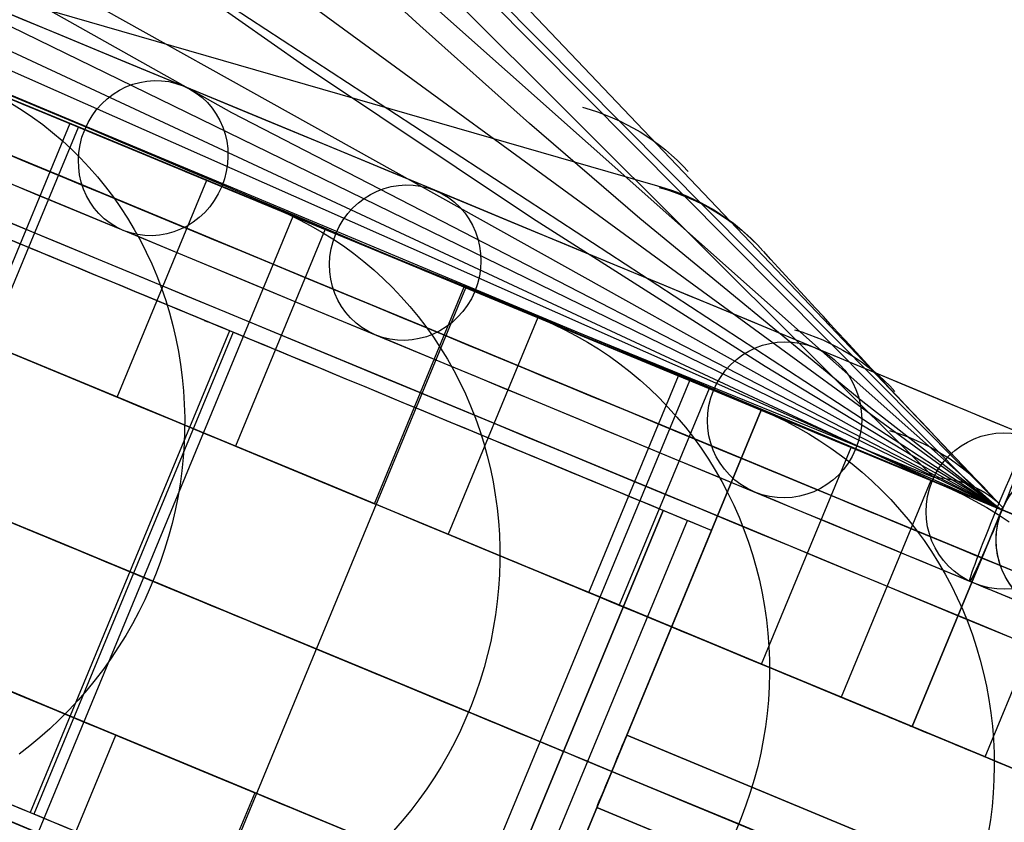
# Model space of a CAD drawing. Extents: x -3378 to 3007, y -425 to 173.
# Tile 384 of 396: x 2923 to 2961, y -262 to -231. Entities that reach past the tile are written whole.
import ezdxf

# ---------------------------------------------------------------- set-up
doc = ezdxf.new("R2010")
doc.units = 0
doc.layers.add('PREDEFINITO', color=7, linetype='CONTINUOUS')

msp = doc.modelspace()

# ---------------------------------------------------------------- linework, layer by layer
at = {"layer": 'PREDEFINITO'}
for p, q in [((2960.404, -249.894, 2115.522), (2779.992, -174.465, 1658.698)), ((2960.404, -249.894, 2249.021), (2818.582, -187.079, 1878.796)), ((2957.817, -248.658, 3038.507), (2897.642, -188.65, 2857.777)), ((2957.817, -248.658, 3038.507), (2897.642, -188.65, 2857.777)), ((2959.305, -248.991, 3035.888), (2900.319, -189.627, 2856.575)), ((2960.478, -249.815, 3033.201), (2902.493, -191.413, 2855.289)), ((2960.4, -249.89, 2781.96), (2889.228, -197.908, 2567.751)), ((2960.403, -249.891, 2382.227), (2855.009, -198.53, 2100.257)), ((2960.402, -249.891, 2515.506), (2891.046, -211.264, 2322.987)), ((2960.39, -249.899, 2915.568), (2921.328, -215.233, 2788.768)), ((2957.88, -248.846, 2050.273), (2896.81, -220.407, 2079.843)), ((2934.472, -222.516, 2952.166), (2960.478, -249.815, 3033.201)), ((2930.874, -234.677, 2301.665), (2910.733, -223.345, 2312.288)), ((2905.833, -225.534, 3024.077), (2947.221, -237.476, 3006.202)), ((2960.402, -249.889, 2648.8), (2924.964, -226.766, 2545.397)), ((2933.63, -232.86, 2540.034), (2924.964, -226.766, 2545.397)), ((2938.098, -231.33, 2777.825), (2933.903, -227.476, 2780.739)), ((2914.805, -231.016, 3035.274), (2937.144, -240.239, 3037.307)), ((2915.093, -231.123, 1878.513), (2923.84, -234.746, 1875.296)), ((2942.308, -235.08, 2774.823), (2938.098, -231.33, 2777.825)), ((2942.423, -238.733, 2534.681), (2933.63, -232.86, 2540.034)), ((2925.413, -235.411, 1879.533), (2920.572, -233.405, 1864.285)), ((2922.424, -234.315, 1836.33), (2922.833, -234.571, 1836.141)), ((2922.833, -234.571, 1836.141), (2923.232, -234.842, 1835.954)), ((2960.403, -249.893, 2286.586), (2930.874, -234.677, 2301.665)), ((2923.232, -234.842, 1835.954), (2923.622, -235.128, 1835.768)), ((2946.539, -238.732, 2771.755), (2942.308, -235.08, 2774.823)), ((2913.509, -262.939, 1912.758), (2924.99, -235.223, 1912.758)), ((2924.663, -235.087, 1877.933), (2921.219, -243.402, 1877.933)), ((2923.622, -235.128, 1835.768), (2924.001, -235.429, 1835.584)), ((2924.001, -235.429, 1835.584), (2924.37, -235.743, 1835.401)), ((2924.99, -235.223, 1912.758), (2933.871, -238.901, 1910.006)), ((2929.949, -237.289, 1894.889), (2925.413, -235.411, 1879.533)), ((2924.37, -235.743, 1835.401), (2924.727, -236.072, 1835.221)), ((2924.727, -236.072, 1835.221), (2925.073, -236.414, 1835.043)), ((2925.073, -236.414, 1835.043), (2925.406, -236.769, 1834.867)), ((2925.406, -236.769, 1834.867), (2925.727, -237.136, 1834.694)), ((2929.089, -236.921, 1873.365), (2932.588, -238.37, 1872.078)), ((2925.727, -237.136, 1834.694), (2926.036, -237.516, 1834.524)), ((2926.474, -245.579, 1876.024), (2929.919, -237.264, 1876.024)), ((2934.176, -239.038, 1910.346), (2929.949, -237.289, 1894.889)), ((2926.036, -237.516, 1834.524), (2926.331, -237.907, 1834.356)), ((2926.331, -237.907, 1834.356), (2926.612, -238.309, 1834.192)), ((2926.612, -238.309, 1834.192), (2926.88, -238.723, 1834.032)), ((2932.588, -238.37, 1872.078), (2933.038, -238.566, 1871.912)), ((2921.755, -266.355, 1947.047), (2933.236, -238.638, 1947.047)), ((2926.88, -238.723, 1834.032), (2927.134, -239.146, 1833.875)), ((2933.038, -238.566, 1871.912), (2933.48, -238.778, 1871.745)), ((2933.236, -238.638, 1947.047), (2942.229, -242.364, 1944.762)), ((2933.48, -238.778, 1871.745), (2933.914, -239.006, 1871.579)), ((2951.347, -244.403, 2529.356), (2942.423, -238.733, 2534.681)), ((2955.095, -245.762, 2765.493), (2946.539, -238.732, 2771.755)), ((2927.134, -239.146, 1833.875), (2927.373, -239.579, 1833.722)), ((2934.46, -239.145, 1912.247), (2931.016, -247.46, 1912.247)), ((2933.914, -239.006, 1871.579), (2934.34, -239.25, 1871.414)), ((2938.093, -240.657, 1925.897), (2934.176, -239.038, 1910.346)), ((2927.373, -239.579, 1833.722), (2927.597, -240.021, 1833.573)), ((2934.34, -239.25, 1871.414), (2934.756, -239.509, 1871.249)), ((2934.756, -239.509, 1871.249), (2935.164, -239.784, 1871.086)), ((2935.164, -239.784, 1871.086), (2935.561, -240.073, 1870.923)), ((2927.597, -240.021, 1833.573), (2927.806, -240.472, 1833.428)), ((2935.561, -240.073, 1870.923), (2935.948, -240.377, 1870.762)), ((2937.144, -240.239, 3037.307), (2957.817, -248.658, 3038.507)), ((2927.806, -240.472, 1833.428), (2928, -240.932, 1833.288)), ((2935.948, -240.377, 1870.762), (2936.325, -240.695, 1870.603)), ((2936.325, -240.695, 1870.603), (2936.69, -241.027, 1870.445)), ((2941.7, -242.148, 1941.54), (2938.093, -240.657, 1925.897)), ((2928, -240.932, 1833.288), (2928.178, -241.398, 1833.152)), ((2936.69, -241.027, 1870.445), (2937.043, -241.372, 1870.289)), ((2939.201, -241.109, 1908.355), (2942.754, -242.581, 1907.255)), ((2928.178, -241.398, 1833.152), (2928.341, -241.872, 1833.021)), ((2928.385, -269.101, 1981.255), (2939.865, -241.384, 1981.255)), ((2936.351, -249.67, 1910.614), (2939.795, -241.355, 1910.614)), ((2937.043, -241.372, 1870.289), (2937.384, -241.73, 1870.136)), ((2939.865, -241.384, 1981.255), (2948.949, -245.147, 1979.436)), ((2928.341, -241.872, 1833.021), (2928.487, -242.352, 1832.894)), ((2937.384, -241.73, 1870.136), (2937.713, -242.101, 1869.984)), ((2937.713, -242.101, 1869.984), (2938.028, -242.483, 1869.835)), ((2944.993, -243.508, 1957.261), (2941.7, -242.148, 1941.54)), ((2928.487, -242.352, 1832.894), (2928.618, -242.839, 1832.773)), ((2929.823, -242.637, 3027.856), (2929.964, -242.695, 3025.862)), ((2938.028, -242.483, 1869.835), (2938.331, -242.877, 1869.689)), ((2942.627, -242.528, 1946.607), (2939.183, -250.843, 1946.607)), ((2942.754, -242.581, 1907.255), (2943.21, -242.78, 1907.112)), ((2928.618, -242.839, 1832.773), (2928.732, -243.33, 1832.656)), ((2938.331, -242.877, 1869.689), (2938.619, -243.283, 1869.546)), ((2943.21, -242.78, 1907.112), (2943.659, -242.995, 1906.97)), ((2943.659, -242.995, 1906.97), (2944.101, -243.226, 1906.828)), ((2930.792, -243.038, 3027.935), (2923.138, -261.516, 3027.935)), ((2930.93, -243.095, 3025.941), (2923.277, -261.573, 3025.941)), ((2928.732, -243.33, 1832.656), (2928.83, -243.826, 1832.546)), ((2938.619, -243.283, 1869.546), (2938.894, -243.699, 1869.406)), ((2944.101, -243.226, 1906.828), (2944.533, -243.472, 1906.686)), ((2921.219, -243.402, 1877.933), (2926.474, -245.579, 1876.024)), ((2938.894, -243.699, 1869.406), (2939.154, -244.125, 1869.269)), ((2944.533, -243.472, 1906.686), (2944.957, -243.735, 1906.546)), ((2944.957, -243.735, 1906.546), (2945.371, -244.012, 1906.406)), ((2947.97, -244.738, 1973.055), (2944.993, -243.508, 1957.261)), ((2928.83, -243.826, 1832.546), (2928.911, -244.327, 1832.44)), ((2939.154, -244.125, 1869.269), (2939.399, -244.561, 1869.135)), ((2945.371, -244.012, 1906.406), (2945.776, -244.304, 1906.267)), ((2928.911, -244.327, 1832.44), (2928.976, -244.831, 1832.34)), ((2945.776, -244.304, 1906.267), (2946.169, -244.611, 1906.129)), ((2960.402, -249.891, 2524.079), (2951.347, -244.403, 2529.356)), ((2928.976, -244.831, 1832.34), (2929.024, -245.337, 1832.246)), ((2939.399, -244.561, 1869.135), (2939.63, -245.006, 1869.005)), ((2944.583, -253.08, 1945.25), (2948.028, -244.765, 1945.25)), ((2946.169, -244.611, 1906.129), (2946.552, -244.932, 1905.993)), ((2947.627, -244.599, 1943.391), (2951.224, -246.089, 1942.477)), ((2950.632, -245.838, 1988.925), (2947.97, -244.738, 1973.055)), ((2936.975, -272.659, 2048.958), (2948.455, -244.942, 2048.958)), ((2939.63, -245.006, 1869.005), (2939.845, -245.459, 1868.878)), ((2949.196, -245.249, 1980.887), (2945.752, -253.564, 1980.887)), ((2946.552, -244.932, 1905.993), (2946.924, -245.266, 1905.858)), ((2946.924, -245.266, 1905.858), (2947.284, -245.614, 1905.725)), ((2948.455, -244.942, 2048.958), (2957.656, -248.754, 2048.06)), ((2929.024, -245.337, 1832.246), (2929.055, -245.847, 1832.157)), ((2939.845, -245.459, 1868.878), (2940.045, -245.921, 1868.755)), ((2947.284, -245.614, 1905.725), (2947.631, -245.975, 1905.593)), ((2929.055, -245.847, 1832.157), (2929.07, -246.358, 1832.074)), ((2940.045, -245.921, 1868.755), (2940.229, -246.39, 1868.636)), ((2947.631, -245.975, 1905.593), (2947.966, -246.348, 1905.464)), ((2952.976, -246.808, 2004.853), (2950.632, -245.838, 1988.925)), ((2960.4, -249.892, 2761.637), (2955.095, -245.762, 2765.493)), ((2929.07, -246.358, 1832.074), (2929.067, -246.87, 1831.998)), ((2939.721, -273.797, 3029.166), (2951.202, -246.08, 3029.166)), ((2951.202, -246.08, 2590), (2939.721, -273.797, 2590)), ((2939.721, -273.797, 2115), (2951.202, -246.08, 2115)), ((2939.721, -273.797, 2827.501), (2951.202, -246.08, 2827.501)), ((2939.721, -273.797, 2352.5), (2951.202, -246.08, 2352.5)), ((2940.229, -246.39, 1868.636), (2940.398, -246.866, 1868.522)), ((2947.966, -246.348, 1905.464), (2948.288, -246.733, 1905.336)), ((2951.202, -246.08, 2590), (2951.202, -246.08, 3029.166)), ((2951.202, -246.08, 3029.166), (2960.44, -249.907, 3039.58)), ((2951.202, -246.08, 2115), (2960.44, -249.907, 2115)), ((2951.202, -246.08, 2115), (2951.202, -246.08, 2590)), ((2960.44, -249.907, 2590), (2951.202, -246.08, 2590)), ((2951.202, -246.08, 2827.501), (2960.44, -249.907, 2827.501)), ((2951.202, -246.08, 2352.5), (2960.44, -249.907, 2352.5)), ((2951.224, -246.089, 1942.477), (2951.687, -246.291, 1942.359)), ((2951.687, -246.291, 1942.359), (2952.142, -246.508, 1942.241)), ((2948.288, -246.733, 1905.336), (2948.596, -247.13, 1905.211)), ((2952.142, -246.508, 1942.241), (2952.589, -246.741, 1942.123)), ((2952.589, -246.741, 1942.123), (2953.027, -246.991, 1942.005)), ((2929.067, -246.87, 1831.998), (2929.048, -247.382, 1831.927)), ((2940.398, -246.866, 1868.522), (2940.55, -247.349, 1868.411)), ((2948.596, -247.13, 1905.211), (2948.891, -247.537, 1905.089)), ((2954.982, -247.64, 2020.678), (2952.976, -246.808, 2004.853)), ((2953.027, -246.991, 1942.005), (2953.456, -247.255, 1941.888)), ((2929.048, -247.382, 1831.927), (2929.012, -247.895, 1831.862)), ((2931.016, -247.46, 1912.247), (2936.351, -249.67, 1910.614)), ((2940.55, -247.349, 1868.411), (2940.685, -247.837, 1868.305)), ((2948.891, -247.537, 1905.089), (2949.171, -247.956, 1904.969)), ((2951.205, -255.823, 1979.806), (2954.649, -247.508, 1979.806)), ((2953.456, -247.255, 1941.888), (2953.876, -247.535, 1941.772)), ((2953.876, -247.535, 1941.772), (2954.286, -247.83, 1941.657)), ((2954.401, -247.405, 1978.344), (2958.034, -248.91, 1977.616)), ((2929.012, -247.895, 1831.862), (2928.96, -248.407, 1831.804)), ((2940.685, -247.837, 1868.305), (2940.805, -248.331, 1868.203)), ((2954.286, -247.83, 1941.657), (2954.686, -248.139, 1941.542)), ((2956.673, -248.343, 2036.545), (2954.982, -247.64, 2020.678)), ((2949.171, -247.956, 1904.969), (2949.437, -248.384, 1904.852)), ((2954.686, -248.139, 1941.542), (2955.074, -248.462, 1941.429)), ((2928.96, -248.407, 1831.804), (2928.89, -248.917, 1831.752)), ((2940.805, -248.331, 1868.203), (2940.907, -248.829, 1868.106)), ((2949.437, -248.384, 1904.852), (2949.689, -248.823, 1904.737)), ((2955.074, -248.462, 1941.429), (2955.451, -248.798, 1941.317)), ((2958.049, -248.917, 2052.45), (2956.673, -248.343, 2036.545)), ((2928.89, -248.917, 1831.752), (2928.804, -249.426, 1831.707)), ((2940.907, -248.829, 1868.106), (2940.993, -249.331, 1868.014)), ((2949.689, -248.823, 1904.737), (2949.925, -249.27, 1904.626)), ((2957.714, -248.777, 2048.754), (2954.269, -257.092, 2048.754)), ((2955.451, -248.798, 1941.317), (2955.817, -249.148, 1941.207)), ((2958.034, -248.91, 1977.616), (2958.501, -249.113, 1977.522)), ((2959.11, -249.36, 2068.384), (2958.049, -248.917, 2052.45)), ((2928.804, -249.426, 1831.707), (2928.702, -249.932, 1831.667)), ((2940.993, -249.331, 1868.014), (2941.062, -249.837, 1867.927)), ((2949.925, -249.27, 1904.626), (2950.145, -249.726, 1904.518)), ((2955.817, -249.148, 1941.207), (2956.17, -249.511, 1941.097)), ((2958.501, -249.113, 1977.522), (2958.961, -249.333, 1977.428)), ((2958.961, -249.333, 1977.428), (2959.412, -249.568, 1977.334)), ((2959.855, -249.672, 2084.334), (2959.11, -249.36, 2068.384)), ((2950.145, -249.726, 1904.518), (2950.35, -250.189, 1904.413)), ((2956.17, -249.511, 1941.097), (2956.51, -249.887, 1940.99)), ((2959.412, -249.568, 1977.334), (2959.855, -249.819, 1977.24)), ((2960.285, -249.85, 2100.299), (2959.855, -249.672, 2084.334)), ((2959.855, -249.819, 1977.24), (2960.29, -250.086, 1977.147)), ((2960.478, -249.815, 3033.201), (2960.403, -249.89, 2586.109)), ((2928.702, -249.932, 1831.667), (2928.583, -250.435, 1831.635)), ((2939.787, -268.412, 2999.164), (2947.441, -249.934, 2999.164)), ((2947.441, -249.934, 3027.063), (2939.787, -268.412, 3027.063)), ((2947.441, -249.934, 3014.164), (2939.787, -268.412, 3014.164)), ((2941.062, -249.837, 1867.927), (2941.114, -250.345, 1867.844)), ((2947.441, -249.934, 3027.063), (2947.347, -249.896, 3029.061)), ((2949.288, -250.7, 3028.113), (2947.392, -249.914, 3028.113)), ((2947.441, -249.934, 2999.164), (2947.441, -249.934, 3027.063)), ((2949.288, -250.7, 2999.164), (2947.441, -249.934, 2999.164)), ((2949.288, -250.7, 3027.063), (2947.441, -249.934, 3027.063)), ((2949.288, -250.7, 3013.113), (2947.441, -249.934, 3013.113)), ((2950.35, -250.189, 1904.413), (2950.539, -250.661, 1904.311)), ((2956.51, -249.887, 1940.99), (2956.837, -250.274, 1940.884)), ((2956.996, -258.222, 2869), (2960.44, -249.907, 2869)), ((2960.44, -249.907, 3039.58), (2956.996, -258.222, 3039.58)), ((2960.44, -249.907, 2115), (2956.996, -258.222, 2115)), ((2960.44, -249.907, 2295.851), (2956.996, -258.222, 2295.851)), ((2960.44, -249.907, 2959.425), (2956.996, -258.222, 2959.425)), ((2960.44, -249.907, 2205.425), (2956.996, -258.222, 2205.425)), ((2960.44, -249.907, 2582.425), (2956.996, -258.222, 2582.425)), ((2960.258, -249.831, 3044.576), (2963.123, -251.018, 3044.68)), ((2960.402, -249.891, 2520.96), (2960.285, -249.85, 2100.299)), ((2960.29, -250.086, 1977.147), (2960.714, -250.367, 1977.055)), ((2960.403, -249.89, 2586.109), (2960.402, -249.891, 2520.96)), ((2960.44, -249.907, 3039.58), (2960.44, -249.907, 2869)), ((2960.44, -249.907, 2869), (2960.44, -249.907, 2590)), ((2960.44, -249.907, 2295.851), (2960.44, -249.907, 2115)), ((2960.44, -249.907, 2590), (2960.44, -249.907, 2295.851)), ((2960.444, -249.908, 2114), (2960.444, -249.908, 3041.682)), ((2960.444, -249.908, 3041.682), (2965.988, -252.205, 3041.682)), ((2960.444, -249.908, 3038.58), (2963.309, -251.095, 3038.684)), ((2928.583, -250.435, 1831.635), (2928.448, -250.934, 1831.608)), ((2940.711, -268.794, 2999.164), (2948.365, -250.317, 2999.164)), ((2941.114, -250.345, 1867.844), (2941.149, -250.856, 1867.767)), ((2948.318, -250.298, 3027.063), (2948.318, -250.298, 3029.113)), ((2948.365, -250.317, 2999.164), (2948.365, -250.317, 3027.063)), ((2956.837, -250.274, 1940.884), (2957.15, -250.673, 1940.78)), ((2928.448, -250.934, 1831.608), (2928.297, -251.429, 1831.589)), ((2939.183, -250.843, 1946.607), (2944.583, -253.08, 1945.25)), ((2941.149, -250.856, 1867.767), (2941.167, -251.369, 1867.695)), ((2941.635, -269.177, 2999.164), (2949.288, -250.7, 2999.164)), ((2949.288, -250.7, 3029.164), (2941.635, -269.177, 3029.164)), ((2949.288, -250.7, 3014.164), (2941.635, -269.177, 3014.164)), ((2949.288, -250.7, 3027.063), (2949.288, -250.7, 3029.164)), ((2949.288, -250.7, 2999.164), (2949.288, -250.7, 3027.063)), ((2950.539, -250.661, 1904.311), (2950.712, -251.139, 1904.213)), ((2957.15, -250.673, 1940.78), (2957.45, -251.083, 1940.679)), ((2950.712, -251.139, 1904.213), (2950.869, -251.623, 1904.118)), ((2957.45, -251.083, 1940.679), (2957.735, -251.503, 1940.579)), ((2959.791, -259.38, 2048.221), (2963.236, -251.065, 2048.221)), ((2928.297, -251.429, 1831.589), (2928.13, -251.919, 1831.576)), ((2941.167, -251.369, 1867.695), (2941.168, -251.882, 1867.627)), ((2950.869, -251.623, 1904.118), (2951.009, -252.113, 1904.028)), ((2957.735, -251.503, 1940.579), (2958.006, -251.934, 1940.482)), ((2928.13, -251.919, 1831.576), (2927.947, -252.403, 1831.569)), ((2941.168, -251.882, 1867.627), (2941.152, -252.396, 1867.566)), ((2958.006, -251.934, 1940.482), (2958.262, -252.374, 1940.387)), ((2959.675, -251.754, 2869), (2959.675, -251.754, 3039.58)), ((2959.675, -251.754, 2115), (2959.675, -251.754, 2295.851)), ((2959.675, -251.754, 2295.851), (2959.675, -251.754, 2869)), ((2927.947, -252.403, 1831.569), (2927.749, -252.882, 1831.569)), ((2941.152, -252.396, 1867.566), (2941.119, -252.91, 1867.509)), ((2951.009, -252.113, 1904.028), (2951.133, -252.609, 1903.941)), ((2958.262, -252.374, 1940.387), (2958.502, -252.823, 1940.294)), ((2951.133, -252.609, 1903.941), (2951.239, -253.108, 1903.858)), ((2958.502, -252.823, 1940.294), (2958.727, -253.28, 1940.204)), ((2959.203, -252.642, 3041.578), (2962.068, -253.828, 3041.682)), ((2927.749, -252.882, 1831.569), (2927.536, -253.354, 1831.576)), ((2941.119, -252.91, 1867.509), (2941.069, -253.422, 1867.458)), ((2951.239, -253.108, 1903.858), (2951.329, -253.612, 1903.779)), ((2927.536, -253.354, 1831.576), (2927.307, -253.818, 1831.589)), ((2941.069, -253.422, 1867.458), (2941.001, -253.934, 1867.413)), ((2945.752, -253.564, 1980.887), (2951.205, -255.823, 1979.806)), ((2958.727, -253.28, 1940.204), (2958.937, -253.746, 1940.117)), ((2927.307, -253.818, 1831.589), (2927.064, -254.275, 1831.608)), ((2941.001, -253.934, 1867.413), (2940.917, -254.443, 1867.373)), ((2951.329, -253.612, 1903.779), (2951.402, -254.12, 1903.704)), ((2958.937, -253.746, 1940.117), (2959.13, -254.219, 1940.033)), ((2927.064, -254.275, 1831.608), (2926.807, -254.723, 1831.635)), ((2951.402, -254.12, 1903.704), (2951.457, -254.63, 1903.634)), ((2959.13, -254.219, 1940.033), (2959.307, -254.699, 1939.951)), ((2926.807, -254.723, 1831.635), (2926.535, -255.163, 1831.667)), ((2940.917, -254.443, 1867.373), (2940.817, -254.95, 1867.339)), ((2951.457, -254.63, 1903.634), (2951.495, -255.142, 1903.567)), ((2959.307, -254.699, 1939.951), (2959.467, -255.185, 1939.873)), ((2940.817, -254.95, 1867.339), (2940.699, -255.453, 1867.31)), ((2926.535, -255.163, 1831.667), (2926.25, -255.593, 1831.707)), ((2940.699, -255.453, 1867.31), (2940.565, -255.953, 1867.287)), ((2951.495, -255.142, 1903.567), (2951.516, -255.655, 1903.506)), ((2959.467, -255.185, 1939.873), (2959.611, -255.676, 1939.797)), ((2926.25, -255.593, 1831.707), (2925.951, -256.014, 1831.752)), ((2951.516, -255.655, 1903.506), (2951.52, -256.17, 1903.448)), ((2959.611, -255.676, 1939.797), (2959.738, -256.173, 1939.725)), ((2925.951, -256.014, 1831.752), (2925.639, -256.424, 1831.804)), ((2940.565, -255.953, 1867.287), (2940.415, -256.448, 1867.27)), ((2951.52, -256.17, 1903.448), (2951.507, -256.685, 1903.395)), ((2959.738, -256.173, 1939.725), (2959.848, -256.674, 1939.656)), ((2925.639, -256.424, 1831.804), (2925.314, -256.823, 1831.862)), ((2940.415, -256.448, 1867.27), (2940.249, -256.939, 1867.259)), ((2925.314, -256.823, 1831.862), (2924.977, -257.211, 1831.927)), ((2940.249, -256.939, 1867.259), (2940.066, -257.423, 1867.253)), ((2951.507, -256.685, 1903.395), (2951.476, -257.2, 1903.347)), ((2959.848, -256.674, 1939.656), (2959.941, -257.18, 1939.591)), ((2924.977, -257.211, 1831.927), (2924.628, -257.587, 1831.998)), ((2951.476, -257.2, 1903.347), (2951.428, -257.713, 1903.304)), ((2954.269, -257.092, 2048.754), (2959.791, -259.38, 2048.221)), ((2959.941, -257.18, 1939.591), (2960.017, -257.688, 1939.529)), ((2924.628, -257.587, 1831.998), (2924.268, -257.951, 1832.074)), ((2940.066, -257.423, 1867.253), (2939.868, -257.902, 1867.253)), ((2951.428, -257.713, 1903.304), (2951.363, -258.226, 1903.265)), ((2960.017, -257.688, 1939.529), (2960.075, -258.199, 1939.47)), ((2924.268, -257.951, 1832.074), (2923.896, -258.302, 1832.157)), ((2939.868, -257.902, 1867.253), (2939.654, -258.373, 1867.259)), ((2923.896, -258.302, 1832.157), (2923.514, -258.64, 1832.246)), ((2939.654, -258.373, 1867.259), (2939.425, -258.838, 1867.27)), ((2951.363, -258.226, 1903.265), (2951.28, -258.736, 1903.231)), ((2956.996, -258.222, 2869), (2956.996, -258.222, 3039.58)), ((2956.996, -258.222, 3039.58), (2962.54, -260.518, 3045.76)), ((2962.54, -260.518, 2869), (2956.996, -258.222, 2869)), ((2956.996, -258.222, 2115), (2962.54, -260.518, 2115)), ((2956.996, -258.222, 2295.851), (2962.54, -260.518, 2295.851)), ((2956.996, -258.222, 2115), (2956.996, -258.222, 2295.851)), ((2956.996, -258.222, 2295.851), (2956.996, -258.222, 2869)), ((2956.996, -258.222, 2959.425), (2962.54, -260.518, 2959.425)), ((2956.996, -258.222, 2205.425), (2962.54, -260.518, 2205.425)), ((2956.996, -258.222, 2582.425), (2962.54, -260.518, 2582.425)), ((2960.075, -258.199, 1939.47), (2960.116, -258.713, 1939.415)), ((2922.98, -266.862, 1912.247), (2926.424, -258.547, 1912.247)), ((2923.514, -258.64, 1832.246), (2923.122, -258.964, 1832.34)), ((2926.424, -258.547, 1912.247), (2931.758, -260.757, 1910.614)), ((2939.425, -258.838, 1867.27), (2939.181, -259.294, 1867.287)), ((2946.036, -258.553, 2125), (2978.302, -271.918, 2125)), ((2978.302, -271.918, 2348.542), (2946.036, -258.553, 2348.542)), ((2978.302, -271.918, 2795.625), (2946.036, -258.553, 2795.625)), ((2951.28, -258.736, 1903.231), (2951.181, -259.243, 1903.201)), ((2960.116, -258.713, 1939.415), (2960.14, -259.227, 1939.364)), ((2923.122, -258.964, 1832.34), (2922.72, -259.275, 1832.44)), ((2943.614, -259.173, 3027.063), (2943.614, -259.173, 2999.164)), ((2945.462, -259.938, 2999.164), (2943.614, -259.173, 2999.164)), ((2951.181, -259.243, 1903.201), (2951.065, -259.747, 1903.177)), ((2960.14, -259.227, 1939.364), (2960.146, -259.743, 1939.316)), ((2939.181, -259.294, 1867.287), (2938.923, -259.742, 1867.31)), ((2959.768, -259.37, 2869), (2959.768, -259.37, 3042.676)), ((2959.768, -259.37, 2115), (2959.768, -259.37, 2295.851)), ((2959.768, -259.37, 2295.851), (2959.768, -259.37, 2869)), ((2938.923, -259.742, 1867.31), (2938.65, -260.181, 1867.339)), ((2945.462, -259.938, 2590), (2945.462, -259.938, 2794.125)), ((2945.462, -259.938, 2797.125), (2945.462, -259.938, 3029.166)), ((2945.462, -259.938, 2115), (2945.462, -259.938, 2123.5)), ((2945.462, -259.938, 2126.5), (2945.462, -259.938, 2347.042)), ((2945.462, -259.938, 2350.042), (2945.462, -259.938, 2590)), ((2945.462, -259.938, 2123.5), (2977.797, -273.332, 2123.5)), ((2945.462, -259.938, 2126.5), (2977.797, -273.332, 2126.5)), ((2977.797, -273.332, 2347.042), (2945.462, -259.938, 2347.042)), ((2977.797, -273.332, 2350.042), (2945.462, -259.938, 2350.042)), ((2977.797, -273.332, 2797.125), (2945.462, -259.938, 2797.125)), ((2977.797, -273.332, 2794.125), (2945.462, -259.938, 2794.125)), ((2945.462, -259.938, 3029.164), (2945.462, -259.938, 2999.164)), ((2951.065, -259.747, 1903.177), (2950.932, -260.247, 1903.157)), ((2960.146, -259.743, 1939.316), (2960.135, -260.259, 1939.272)), ((2938.65, -260.181, 1867.339), (2938.363, -260.611, 1867.373)), ((2950.932, -260.247, 1903.157), (2950.782, -260.743, 1903.143)), ((2960.135, -260.259, 1939.272), (2960.106, -260.774, 1939.232)), ((2931.758, -260.757, 1910.614), (2928.314, -269.071, 1910.614)), ((2938.363, -260.611, 1867.373), (2938.062, -261.03, 1867.413)), ((2950.782, -260.743, 1903.143), (2950.616, -261.233, 1903.133)), ((2960.106, -260.774, 1939.232), (2960.059, -261.289, 1939.196)), ((2938.062, -261.03, 1867.413), (2937.748, -261.439, 1867.458)), ((2937.748, -261.439, 1867.458), (2937.421, -261.838, 1867.509)), ((2977.154, -274.689, 2348.542), (2944.888, -261.324, 2348.542)), ((2977.154, -274.689, 2795.625), (2944.888, -261.324, 2795.625)), ((2944.888, -261.324, 2125), (2977.154, -274.689, 2125)), ((2950.616, -261.233, 1903.133), (2950.434, -261.718, 1903.128)), ((2960.059, -261.289, 1939.196), (2959.996, -261.802, 1939.164)), ((2937.421, -261.838, 1867.509), (2937.081, -262.224, 1867.566)), ((2950.434, -261.718, 1903.128), (2950.236, -262.196, 1903.128)), ((2959.996, -261.802, 1939.164), (2959.915, -262.312, 1939.135))]:
    msp.add_line(p, q, dxfattribs=at)
at = {"layer": 'PREDEFINITO', "extrusion": (0.291728, -0.120838, 0.948838)}
msp.add_circle((902.028, -2059.495, 2664.441), 3, dxfattribs=at)
at = {"layer": 'PREDEFINITO', "extrusion": (0.249513, -0.103352, 0.96284)}
msp.add_circle((902.028, -2185.294, 2598.74), 3, dxfattribs=at)
at = {"layer": 'PREDEFINITO', "extrusion": (0.165067, -0.068373, 0.98391)}
msp.add_circle((902.028, -2422.468, 2452.636), 3, dxfattribs=at)
at = {"layer": 'PREDEFINITO', "extrusion": (0.081556, -0.033782, 0.996096)}
msp.add_circle((902.028, -2638.973, 2289.866), 3, dxfattribs=at)
at = {"layer": 'PREDEFINITO', "extrusion": (0.923359, -0.382468, 0.033558)}
msp.add_circle((902.028, 2944.874, 2931.104), 3, dxfattribs=at)
at = {"layer": 'PREDEFINITO', "extrusion": (1.05383e-08, -4.36511e-09, 1)}
msp.add_circle((2963.216, -251.056, 2114), 3, dxfattribs=at)
at = {"layer": 'PREDEFINITO', "extrusion": (1.05384e-08, -4.36483e-09, 1)}
msp.add_circle((2963.216, -251.056, 2577.841), 3, dxfattribs=at)
at = {"layer": 'PREDEFINITO', "extrusion": (-0.92388, 0.382683, 4.25092e-13)}
msp.add_circle((-887.028, 2125, -2820.726), 1.5, dxfattribs=at)
at = {"layer": 'PREDEFINITO', "extrusion": (-0.92388, 0.382683, -4.25092e-13)}
msp.add_circle((-887.028, 2348.542, -2820.726), 1.5, dxfattribs=at)
at = {"layer": 'PREDEFINITO', "extrusion": (0.92388, -0.382683, -6.66233e-13)}
msp.add_circle((887.028, 2795.625, 2820.726), 1.5, dxfattribs=at)
at = {"layer": 'PREDEFINITO', "extrusion": (0.92388, -0.382683, -4.70735e-14)}
for centre in [(887.028, 2996.166, 2839.226), (887.028, 2572.083, 2839.226)]:
    msp.add_circle(centre, 8, dxfattribs=at)
at = {"layer": 'PREDEFINITO', "extrusion": (0.92388, -0.382683, -8.32667e-14)}
msp.add_circle((887.028, 2148, 2839.226), 8, dxfattribs=at)
at = {"layer": 'PREDEFINITO', "extrusion": (0.382683, 0.92388, -1.1978e-15)}
msp.add_arc((-2855.73, 2294, 905.028), 747.999, 359.999975, 88.076932, dxfattribs=at)
at = {"layer": 'PREDEFINITO', "extrusion": (-0.382683, -0.92388, 1.48291e-15)}
msp.add_arc((2855.726, 2295, -897.634), 765.607, 90.328796, 179.999998, dxfattribs=at)
at = {"layer": 'PREDEFINITO', "extrusion": (-0.382683, -0.92388, 8.47377e-16)}
msp.add_arc((2085.726, 2115, -897.634), 765.607, 270.328797, 359.999997, dxfattribs=at)
at = {"layer": 'PREDEFINITO', "extrusion": (-0.382683, -0.92388, -2.23212e-16)}
msp.add_arc((2855.726, 2295, -902.028), 755, 91.138407, 179.999998, dxfattribs=at)
at = {"layer": 'PREDEFINITO', "extrusion": (-0.382683, -0.92388, -7.97186e-16)}
msp.add_arc((2085.726, 2115, -902.028), 755, 271.138411, 359.999994, dxfattribs=at)
at = {"layer": 'PREDEFINITO', "extrusion": (-0.382683, -0.92388, 1.33089e-16)}
msp.add_arc((2085.731, 2114, -905.028), 747.999, 271.923078, 0.000014, dxfattribs=at)
at = {"layer": 'PREDEFINITO', "extrusion": (-0.382683, -0.92388, -8.78413e-16)}
for centre in [(2855.726, 2295, -902.028), (2855.726, 2295, -893.028)]:
    msp.add_arc(centre, 751, 91.449718, 179.999998, dxfattribs=at)
at = {"layer": 'PREDEFINITO', "extrusion": (-0.382683, -0.92388, 4.55473e-16)}
msp.add_arc((2085.726, 2115, -902.028), 751, 271.449717, 359.999999, dxfattribs=at)
at = {"layer": 'PREDEFINITO', "extrusion": (0.382683, 0.92388, 9.57203e-16)}
msp.add_arc((-2855.73, 2294, 902.028), 750.999, 359.999975, 88.076932, dxfattribs=at)
at = {"layer": 'PREDEFINITO', "extrusion": (-0.382683, -0.92388, -6.50676e-16)}
msp.add_arc((2855.726, 2295, -900.028), 751, 91.449718, 179.999998, dxfattribs=at)
at = {"layer": 'PREDEFINITO', "extrusion": (-0.382683, -0.92388, -2.1147e-15)}
msp.add_arc((2085.726, 2115, -900.028), 751, 271.449718, 359.999999, dxfattribs=at)
at = {"layer": 'PREDEFINITO', "extrusion": (0.382683, 0.92388, -2.01245e-16)}
msp.add_arc((-2855.726, 2295, 902.028), 744.999, 0.000002, 88.076906, dxfattribs=at)
at = {"layer": 'PREDEFINITO', "extrusion": (0.382683, 0.92388, -5.36653e-16)}
msp.add_arc((-2085.726, 2115, 902.028), 744.999, 180, 268.076908, dxfattribs=at)
at = {"layer": 'PREDEFINITO', "extrusion": (-0.382683, -0.92388, -1.67704e-16)}
msp.add_arc((2085.731, 2114, -902.028), 744.999, 271.923078, 0.000014, dxfattribs=at)
at = {"layer": 'PREDEFINITO', "extrusion": (0.382683, 0.92388, 1.74412e-15)}
msp.add_arc((-2855.73, 2294, 902.028), 744.999, 359.999975, 88.076932, dxfattribs=at)
at = {"layer": 'PREDEFINITO', "extrusion": (-0.382683, -0.92388, 5.94126e-16)}
msp.add_arc((2085.731, 2114, -902.028), 750.999, 271.923078, 0.000014, dxfattribs=at)
at = {"layer": 'PREDEFINITO', "extrusion": (0.382683, 0.92388, 9.98169e-16)}
msp.add_arc((-2855.73, 2294, 899.028), 747.999, 359.999975, 88.076932, dxfattribs=at)
at = {"layer": 'PREDEFINITO', "extrusion": (-0.382683, -0.92388, 4.69571e-16)}
msp.add_arc((2855.726, 2295, -900.028), 744.999, 91.923096, 179.999997, dxfattribs=at)
at = {"layer": 'PREDEFINITO', "extrusion": (-0.382683, -0.92388, -2.75035e-15)}
msp.add_arc((2085.726, 2115, -900.028), 744.999, 271.923094, 360, dxfattribs=at)
at = {"layer": 'PREDEFINITO', "extrusion": (-0.382683, -0.92388, 1.99634e-16)}
msp.add_arc((2085.731, 2114, -899.028), 747.999, 271.923078, 0.000014, dxfattribs=at)
at = {"layer": 'PREDEFINITO', "extrusion": (-0.382683, -0.92388, 4.94557e-16)}
msp.add_arc((2855.726, 2295, -902.028), 735, 92.729396, 180.000003, dxfattribs=at)
at = {"layer": 'PREDEFINITO', "extrusion": (-0.382683, -0.92388, 1.73095e-15)}
msp.add_arc((2085.726, 2115, -902.028), 735, 272.729402, 359.999996, dxfattribs=at)
at = {"layer": 'PREDEFINITO', "extrusion": (-0.382683, -0.92388, 6.22162e-16)}
msp.add_arc((2855.726, 2295, -887.028), 770, 90, 180, dxfattribs=at)
at = {"layer": 'PREDEFINITO', "extrusion": (-0.382683, -0.92388, -1.68873e-15)}
msp.add_arc((2085.726, 2115, -887.028), 770, 270, 0, dxfattribs=at)
at = {"layer": 'PREDEFINITO', "extrusion": (-0.382683, -0.92388, -3.57872e-15)}
msp.add_arc((2085.726, 2115, -893.028), 751, 271.449718, 359.999999, dxfattribs=at)
at = {"layer": 'PREDEFINITO', "extrusion": (-0.382683, -0.92388, -1.68461e-15)}
msp.add_arc((2855.726, 2295, -893.028), 748, 91.685444, 179.999998, dxfattribs=at)
at = {"layer": 'PREDEFINITO', "extrusion": (-0.382683, -0.92388, -2.5104e-15)}
msp.add_arc((2085.726, 2115, -893.028), 748, 271.685443, 359.999999, dxfattribs=at)
at = {"layer": 'PREDEFINITO', "extrusion": (-0.382683, -0.92388, -6.03735e-16)}
msp.add_arc((2855.726, 2295, -893.028), 744.999, 91.923096, 179.999997, dxfattribs=at)
at = {"layer": 'PREDEFINITO', "extrusion": (-0.382683, -0.92388, -3.32054e-15)}
msp.add_arc((2085.726, 2115, -893.028), 744.999, 271.923094, 360, dxfattribs=at)
at = {"layer": 'PREDEFINITO', "extrusion": (-0.382683, -0.92388, 2.11844e-16)}
msp.add_arc((2855.726, 2295, -876.421), 765.607, 90.328796, 179.999998, dxfattribs=at)
at = {"layer": 'PREDEFINITO', "extrusion": (-0.382683, -0.92388, -3.1474e-15)}
msp.add_arc((2085.726, 2115, -876.421), 765.607, 270.328797, 359.999997, dxfattribs=at)
at = {"layer": 'PREDEFINITO', "extrusion": (-0.382683, -0.92388, 5.85608e-16)}
msp.add_arc((2855.726, 2295, -881.028), 751, 91.449718, 179.999998, dxfattribs=at)
at = {"layer": 'PREDEFINITO', "extrusion": (-0.382683, -0.92388, -1.04108e-15)}
msp.add_arc((2085.726, 2115, -881.028), 751, 271.449718, 359.999999, dxfattribs=at)
at = {"layer": 'PREDEFINITO', "extrusion": (-0.382683, -0.92388, -5.29882e-16)}
msp.add_arc((2855.726, 2295, -887.028), 735, 92.729396, 180.000003, dxfattribs=at)
at = {"layer": 'PREDEFINITO', "extrusion": (-0.382683, -0.92388, 7.06509e-17)}
msp.add_arc((2085.726, 2115, -887.028), 735, 272.729402, 359.999996, dxfattribs=at)
at = {"layer": 'PREDEFINITO', "extrusion": (-0.382683, -0.92388, -6.60631e-17)}
msp.add_arc((2855.726, 2295, -881.028), 748, 91.685444, 179.999998, dxfattribs=at)
at = {"layer": 'PREDEFINITO', "extrusion": (-0.382683, -0.92388, -1.58552e-15)}
msp.add_arc((2085.726, 2115, -881.028), 748, 271.685443, 359.999999, dxfattribs=at)
at = {"layer": 'PREDEFINITO', "extrusion": (-0.382683, -0.92388, -4.36031e-16)}
msp.add_arc((2855.726, 2295, -881.028), 744.999, 91.923096, 179.999997, dxfattribs=at)
at = {"layer": 'PREDEFINITO', "extrusion": (-0.382683, -0.92388, -1.27455e-15)}
msp.add_arc((2085.726, 2115, -881.028), 744.999, 271.923094, 360, dxfattribs=at)
at = {"layer": 'PREDEFINITO', "extrusion": (-0.382683, -0.92388, 7.48277e-16)}
msp.add_arc((2855.726, 2295, -874.028), 751, 91.449718, 179.999998, dxfattribs=at)
at = {"layer": 'PREDEFINITO', "extrusion": (-0.382683, -0.92388, -1.78936e-15)}
msp.add_arc((2085.726, 2115, -874.028), 751, 271.449718, 359.999999, dxfattribs=at)
at = {"layer": 'PREDEFINITO', "extrusion": (-0.382683, -0.92388, -2.55099e-16)}
msp.add_arc((2855.726, 2295, -872.028), 755, 91.138407, 179.999998, dxfattribs=at)
at = {"layer": 'PREDEFINITO', "extrusion": (-0.382683, -0.92388, -5.42086e-16)}
msp.add_arc((2085.726, 2115, -872.028), 755, 271.138411, 359.999994, dxfattribs=at)
at = {"layer": 'PREDEFINITO', "extrusion": (0.382683, 0.92388, 7.65263e-16)}
msp.add_arc((-2855.73, 2294, 875.028), 747.999, 359.999975, 88.076932, dxfattribs=at)
at = {"layer": 'PREDEFINITO', "extrusion": (-0.382683, -0.92388, -1.33089e-16)}
msp.add_arc((2085.731, 2114, -875.028), 747.999, 271.923078, 0.000014, dxfattribs=at)
at = {"layer": 'PREDEFINITO', "extrusion": (-0.382683, -0.92388, -1.13868e-15)}
msp.add_arc((2855.726, 2295, -872.028), 751, 91.449718, 179.999998, dxfattribs=at)
at = {"layer": 'PREDEFINITO', "extrusion": (-0.382683, -0.92388, -7.15744e-16)}
msp.add_arc((2085.726, 2115, -872.028), 751, 271.449717, 359.999999, dxfattribs=at)
at = {"layer": 'PREDEFINITO', "extrusion": (0.382683, 0.92388, 3.63077e-16)}
msp.add_arc((-2855.73, 2294, 872.028), 750.999, 359.999975, 88.076932, dxfattribs=at)
at = {"layer": 'PREDEFINITO', "extrusion": (-0.382683, -0.92388, 2.68327e-16)}
msp.add_arc((2855.726, 2295, -874.028), 744.999, 91.923096, 179.999997, dxfattribs=at)
at = {"layer": 'PREDEFINITO', "extrusion": (-0.382683, -0.92388, -6.70816e-16)}
msp.add_arc((2085.726, 2115, -874.028), 744.999, 271.923094, 360, dxfattribs=at)
at = {"layer": 'PREDEFINITO', "extrusion": (0.382683, 0.92388, 1.60996e-15)}
msp.add_arc((-2855.726, 2295, 872.028), 744.999, 0.000002, 88.076906, dxfattribs=at)
at = {"layer": 'PREDEFINITO', "extrusion": (0.382683, 0.92388, 1.27455e-15)}
msp.add_arc((-2085.726, 2115, 872.028), 744.999, 180, 268.076908, dxfattribs=at)
at = {"layer": 'PREDEFINITO', "extrusion": (-0.382683, -0.92388, 2.51556e-15)}
msp.add_arc((2085.731, 2114, -872.028), 744.999, 271.923078, 0.000014, dxfattribs=at)
at = {"layer": 'PREDEFINITO', "extrusion": (0.382683, 0.92388, -1.60996e-15)}
msp.add_arc((-2855.73, 2294, 872.028), 744.999, 359.999975, 88.076932, dxfattribs=at)
at = {"layer": 'PREDEFINITO', "extrusion": (-0.382683, -0.92388, 1.38629e-15)}
msp.add_arc((2085.731, 2114, -872.028), 750.999, 271.923078, 0.000014, dxfattribs=at)
at = {"layer": 'PREDEFINITO', "extrusion": (0.382683, 0.92388, 2.99451e-16)}
msp.add_arc((-2855.73, 2294, 869.028), 747.999, 359.999975, 88.076932, dxfattribs=at)
at = {"layer": 'PREDEFINITO', "extrusion": (-0.382683, -0.92388, -2.26252e-15)}
msp.add_arc((2085.731, 2114, -869.028), 747.999, 271.923078, 0.000014, dxfattribs=at)
at = {"layer": 'PREDEFINITO', "extrusion": (-0.382683, -0.92388, -1.41302e-16)}
msp.add_arc((2855.726, 2295, -872.028), 735, 92.729396, 180.000003, dxfattribs=at)
at = {"layer": 'PREDEFINITO', "extrusion": (-0.382683, -0.92388, 9.18462e-16)}
msp.add_arc((2085.726, 2115, -872.028), 735, 272.729402, 359.999996, dxfattribs=at)
at = {"layer": 'PREDEFINITO', "extrusion": (-0.786241, -0.578272, 0.217776)}
msp.add_arc((18823.793, -3839.633, -1751.333), 17992.674, 159.8255925, 160.5538188, dxfattribs=at)
at = {"layer": 'PREDEFINITO', "extrusion": (0.147056, -0.964857, -0.217776)}
msp.add_arc((19741.898, -4170.219, 269.756), 17992.674, 159.8255925, 160.5538188, dxfattribs=at)
at = {"layer": 'PREDEFINITO', "extrusion": (-0.292237, 0.307773, -0.905469)}
msp.add_arc((-1964.957, -722.366, -3646.689), 10, 151.0535, 181.2338, dxfattribs=at)
at = {"layer": 'PREDEFINITO', "extrusion": (-0.382683, -0.92388, -1.49573e-12)}
msp.add_arc((2855.73, 2294.896, -897.028), 735.102, 92.893325, 95.856238, dxfattribs=at)
at = {"layer": 'PREDEFINITO', "extrusion": (-0.382683, -0.92388, -1.28162e-12)}
msp.add_arc((2855.73, 2294.896, -897.028), 734.102, 92.893325, 95.856238, dxfattribs=at)
at = {"layer": 'PREDEFINITO', "extrusion": (-0.382683, -0.92388, -1.16426e-12)}
msp.add_arc((2855.73, 2294.896, -897.028), 733.102, 92.893325, 95.856238, dxfattribs=at)
at = {"layer": 'PREDEFINITO', "extrusion": (-0.291528, 0.308984, -0.905284)}
msp.add_arc((-1971.939, -715.13, -3654.049), 10, 151.2173, 180.9189, dxfattribs=at)
at = {"layer": 'PREDEFINITO', "extrusion": (-0.291514, 0.309007, -0.905281)}
msp.add_arc((-1972.073, -714.991, -3654.195), 10, 151.2208, 180.9126, dxfattribs=at)
at = {"layer": 'PREDEFINITO', "extrusion": (-0.752723, -0.467973, -0.463044)}
msp.add_arc((1653.039, 1287.347, -3500.329), 294.517, 65.48391, 68.27649, dxfattribs=at)
at = {"layer": 'PREDEFINITO', "extrusion": (-0.290367, 0.310893, -0.905004)}
msp.add_arc((-1983.073, -703.651, -3667.948), 10, 151.5807, 180.3514, dxfattribs=at)
at = {"layer": 'PREDEFINITO', "extrusion": (0.382683, 0.92388, -7.19799e-13)}
msp.add_arc((-2855.73, 2294.896, 887.028), 735.102, 84.143762, 87.270626, dxfattribs=at)
at = {"layer": 'PREDEFINITO', "extrusion": (0.382683, 0.92388, -1.54521e-12)}
msp.add_arc((-2855.73, 2294.896, 887.028), 733.102, 84.143762, 87.106675, dxfattribs=at)
at = {"layer": 'PREDEFINITO', "extrusion": (-0.289723, 0.311892, -0.904867)}
msp.add_arc((-1989.019, -697.601, -3678.231), 10, 151.8982, 179.9737, dxfattribs=at)
at = {"layer": 'PREDEFINITO', "extrusion": (-1.05384e-08, 4.36497e-09, -1)}
msp.add_arc((-2963.216, -251.056, -3041.682), 3, 22.5, 202.5, dxfattribs=at)
at = {"layer": 'PREDEFINITO', "extrusion": (-0.710889, 0.522746, -0.470504)}
msp.add_arc((-1536.9, 1486.041, -3662.294), 15.732, 162.8025, 184.9671, dxfattribs=at)
at = {"layer": 'PREDEFINITO', "extrusion": (-0.382683, -0.92388, 7.19672e-10)}
msp.add_arc((2855.73, 2294.896, -897.028), 735.102, 92.729374, 92.893325, dxfattribs=at)
at = {"layer": 'PREDEFINITO', "extrusion": (-1.05383e-08, 4.36511e-09, -1)}
msp.add_arc((-2963.216, -251.056, -3041.682), 3, 202.5, 22.5, dxfattribs=at)
at = {"layer": 'PREDEFINITO', "extrusion": (0.382683, 0.92388, 1.12294e-12)}
msp.add_arc((-2855.73, 2294.896, 877.028), 735.102, 84.143762, 87.106675, dxfattribs=at)
at = {"layer": 'PREDEFINITO', "extrusion": (0.382683, 0.92388, 1.91938e-12)}
msp.add_arc((-2855.73, 2294.896, 877.028), 734.102, 84.143762, 87.106675, dxfattribs=at)
at = {"layer": 'PREDEFINITO', "extrusion": (0.382683, 0.92388, 2.17553e-12)}
msp.add_arc((-2855.73, 2294.896, 877.028), 733.102, 84.143762, 87.106675, dxfattribs=at)

doc.saveas('drawing.dxf')
